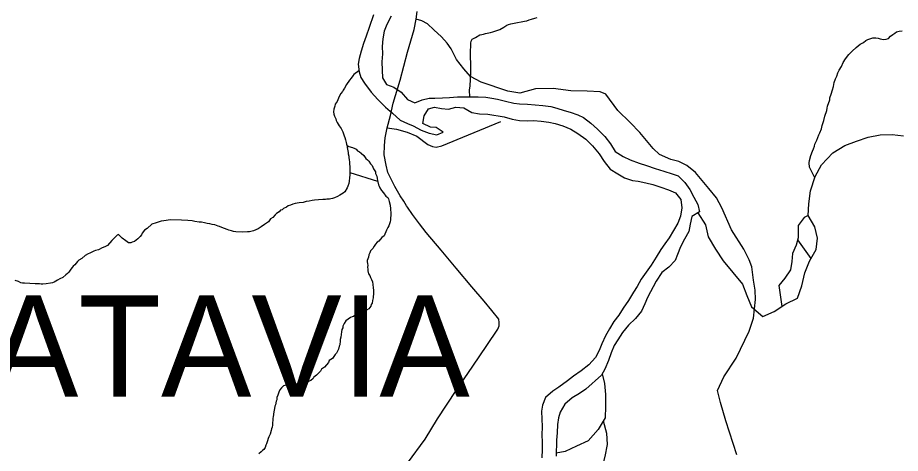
# Model space of a CAD drawing. Extents: x 1310247 to 1664935, y 235267 to 584339.
# Drawn here: x 1488461 to 1496305, y 387297 to 391172 of the extents above; entities that cross this region are included whole.
import ezdxf

# ---------------------------------------------------------------- set-up
doc = ezdxf.new("R2010")
doc.units = 0
for name, color, linetype in [('GM_X_County_Road', 7, 'Continuous'), ('GM_X_Major_River', 7, 'Continuous'), ('GM_X_Minor_River', 7, 'Continuous'), ('GM_X_State_Route', 7, 'Continuous'), ('GM_X_Township_Road', 7, 'Continuous'), ('GM_X_Township_Text', 7, 'Continuous')]:
    doc.layers.add(name, color=color, linetype=linetype)

msp = doc.modelspace()

# ---------------------------------------------------------------- linework, layer by layer
at = {"layer": 'GM_X_County_Road'}
msp.add_lwpolyline([(1494853, 387284.3), (1494752.7, 387585.3), (1494705.7, 387748.3), (1494680.8, 387857.3), (1494734.9, 387977.7), (1494845.5, 388143.8), (1494962.1, 388382.2), (1494999.6, 388498.4), (1495017.6, 388665.3), (1495014.5, 388746.8), (1494999.2, 388838.1), (1494983.9, 388954.5), (1494961.7, 389019.1), (1494912.8, 389112.1), (1494805.6, 389284.3), (1494718.8, 389480.6), (1494671.5, 389568.6), (1494601.4, 389651.8), (1494484, 389793.6), (1494407.4, 389855.6), (1494335.6, 389891.5), (1494263.9, 389911), (1494164.4, 389953.4), (1494107.3, 390008.9), (1493990, 390150.7), (1493903.5, 390240.4), (1493793.6, 390347.2), (1493686.6, 390491.5), (1493637.7, 390511.1), (1493520.3, 390517.6), (1493377.2, 390520.9), (1493219.7, 390541.9), (1493062.9, 390539.6), (1492924.6, 390501.7), (1492816.8, 390517.6), (1492580.3, 390597.5), (1492485.8, 390648), (1492426.2, 390717.3), (1492361, 390798.9), (1492312.9, 390893.4), (1492277, 390945.6), (1492226.5, 391000.2), (1492159.6, 391064.6), (1492102.6, 391116), (1492052, 391143.7), (1492003.1, 391158.4)], dxfattribs=at)
at = {"layer": 'GM_X_Major_River'}
for points in [[(1491623.3, 391196.3), (1491585.4, 391084.6), (1491558.1, 391006.8), (1491535, 390943), (1491513.8, 390875.1), (1491496.7, 390809.2), (1491487.8, 390757.2), (1491494.8, 390690.9), (1491512, 390638.4), (1491543.3, 390587.8), (1491602.2, 390508.5), (1491661.3, 390445.4), (1491728.4, 390376), (1491791.8, 390322.8), (1491860.9, 390259.5), (1491924.6, 390230.4), (1491976.5, 390209.4), (1492048.1, 390172.1), (1492117.8, 390144.9), (1492185.8, 390129.7), (1492242.3, 390154.9), (1492180.8, 390196), (1492128.7, 390198.9), (1492063, 390230.1), (1492074.2, 390300.1), (1492113.3, 390361.6), (1492165.7, 390376.8), (1492227.7, 390363.8), (1492289.8, 390358.7), (1492354.2, 390375.7), (1492426.3, 390368.5), (1492495.9, 390329.2), (1492563.9, 390316), (1492640, 390312.8), (1492784.1, 390290.3), (1492853.9, 390269.1), (1492919.9, 390256), (1492988.1, 390254.8), (1493046.3, 390255.9), (1493114.4, 390250.7), (1493180.5, 390241.6), (1493236.4, 390230.7), (1493304.3, 390209.5), (1493378, 390180.2), (1493439.6, 390143), (1493511, 390091.7), (1493570.2, 390030.5), (1493627.2, 389959.4), (1493672.3, 389892.4), (1493727.3, 389825.3), (1493792.9, 389784.1), (1493854.5, 389747), (1493924.3, 389723.7), (1493976.3, 389716.8), (1494042.3, 389703.7), (1494104.2, 389688.7), (1494176, 389663.4), (1494243.9, 389640.2), (1494305.6, 389613.1), (1494352.8, 389554.1), (1494363.6, 389479.7), (1494350.4, 389407.7), (1494327.4, 389343.9), (1494290.2, 389278.3), (1494249, 389212.8), (1494212.1, 389161.3), (1494177.2, 389109.7), (1494133.9, 389042.2), (1494090.7, 388970.7), (1494045.6, 388909.2), (1494002.4, 388845.8), (1493965.3, 388782.2), (1493934.4, 388730.5), (1493889.1, 388657), (1493841.8, 388587.6), (1493802.7, 388526.1), (1493759.7, 388470.6), (1493720.5, 388405), (1493685.4, 388341.4), (1493652.2, 388271.7), (1493627.2, 388212)], [(1491781.6, 391185.6), (1491742.3, 391112.1), (1491719.2, 391050.3), (1491706.1, 390982.3), (1491701, 390916.1), (1491702, 390849.9), (1491696.8, 390777.8), (1491699.6, 390705.5), (1491702.5, 390637.3), (1491737.7, 390576.5), (1491803.5, 390553.3), (1491868.9, 390508.1), (1491924.1, 390443), (1491991.8, 390413.8), (1492054.4, 390440.8), (1492116.8, 390455.9), (1492167, 390457), (1492235.2, 390457.9), (1492299.5, 390462.9), (1492369.7, 390467.7), (1492425.9, 390466.8), (1492488.1, 390467.8), (1492554.3, 390468.7), (1492620.4, 390463.6), (1492674.4, 390456.6), (1492724.4, 390447.8), (1492796.4, 390430.5), (1492870.3, 390411.3), (1492920.3, 390406.4), (1492992.5, 390401.2), (1493058.6, 390396.1), (1493126.7, 390391), (1493198.8, 390381.7), (1493252.7, 390366.8), (1493316.5, 390345.7), (1493370.4, 390330.7), (1493438.3, 390307.5), (1493490, 390284.6), (1493555.4, 390233.4), (1493614.7, 390180.2), (1493679.9, 390115), (1493729, 390050), (1493772, 389983), (1493841.5, 389937.8), (1493903.2, 389908.7), (1493984.9, 389877.2), (1494048.8, 389858.1), (1494124.6, 389830.8), (1494204.4, 389807.4), (1494278.3, 389784.1), (1494330.1, 389765.2), (1494389.3, 389706), (1494434.5, 389643.1), (1494469.5, 389576.3), (1494504.5, 389511.5), (1494519.5, 389445.1), (1494452.6, 389402), (1494435.5, 389334.1), (1494426.5, 389270.1), (1494387.2, 389202.5), (1494352.1, 389134.9), (1494324.9, 389065.1), (1494304, 389013.3), (1494248.8, 388952), (1494183.9, 388904.9), (1494134.5, 388829.5), (1494058, 388682.3), (1494035, 388626.5), (1494005.8, 388560.8), (1493950.7, 388497.5), (1493889.5, 388438.3), (1493836.3, 388373), (1493795.2, 388307.5), (1493762.2, 388255.9), (1493735.1, 388190.1), (1493712, 388122.3), (1493678.6, 388046.6), (1493647.7, 387992.9), (1493509.3, 387866.8), (1493454.5, 387829.6), (1493389.7, 387790.5), (1493322.6, 387735.5), (1493281.3, 387663.9), (1493268.5, 387612), (1493259.5, 387553.9), (1493254.3, 387479.8), (1493249.2, 387413.7), (1493246.9, 387271.2)], [(1493627.2, 388212), (1493596, 388148.3), (1493536.8, 388083), (1493467.8, 388032), (1493400.8, 387983), (1493346, 387941.8), (1493270.9, 387886.8), (1493216.1, 387849.6), (1493153, 387792.5), (1493123.9, 387724.7), (1493117, 387672.7), (1493119.9, 387602.4), (1493120.8, 387536.2), (1493117.6, 387460), (1493120.6, 387399.7), (1493121.5, 387331.5), (1493118.3, 387257.3)]]:
    msp.add_lwpolyline(points, dxfattribs=at)
at = {"layer": 'GM_X_Minor_River'}
for points in [[(1492479.7, 390467.6), (1492474.8, 390526.8), (1492481.5, 390566.8), (1492484.4, 390621), (1492484.6, 390637), (1492487.2, 390671.1), (1492488.3, 390735.3), (1492486.8, 390767.5), (1492485.7, 390817.7), (1492484.1, 390843.8), (1492484.8, 390887.9), (1492487.2, 390906), (1492487.8, 390946.1), (1492490.1, 390962.1), (1492500.4, 390980), (1492528.8, 390995.5), (1492569.3, 391018.9), (1492585.5, 391022.6), (1492601.5, 391024.4), (1492619.7, 391032.1), (1492664.1, 391041.3), (1492684.2, 391047), (1492702.4, 391050.7), (1492720.5, 391056.4), (1492744.8, 391068), (1492781.3, 391087.5), (1492807.7, 391105.1), (1492823.8, 391110.8), (1492844, 391116.5), (1492874.2, 391124), (1492964.8, 391140.4), (1492987, 391144.1), (1493007.2, 391151.7), (1493027.3, 391157.4), (1493055.6, 391166.9), (1493077.8, 391172.6)], [(1495544.1, 389748.7), (1495496.4, 389841.6), (1495493, 389881.8), (1495497.4, 389901.8), (1495508.2, 389945.8), (1495522.8, 389983.7), (1495533.2, 390005.6), (1495541.7, 390029.5), (1495543.9, 390045.5), (1495562.6, 390081.3), (1495579.5, 390129.2), (1495587.8, 390147.1), (1495602.5, 390183), (1495611, 390213), (1495623.8, 390256.9), (1495634.4, 390294.8), (1495651.3, 390344.7), (1495655.7, 390366.7), (1495658, 390384.7), (1495677, 390440.6), (1495679.3, 390458.6), (1495689.9, 390490.5), (1495700.6, 390530.5), (1495709.2, 390560.5), (1495717.8, 390594.4), (1495728.4, 390628.3), (1495738.8, 390652.3), (1495749.3, 390680.2), (1495761.8, 390706), (1495780.4, 390737.8), (1495795, 390771.7), (1495817.7, 390805.4), (1495846.4, 390843), (1495875, 390874.6), (1495911.7, 390906.1), (1495946.3, 390935.6), (1495976.7, 390951.1), (1495999, 390968.8), (1496015.3, 390978.6), (1496059.7, 390991.8), (1496087.8, 390993.3), (1496107.8, 390989), (1496123.8, 390984.7), (1496139.8, 390980.4), (1496155.8, 390978.1), (1496179.9, 390979.7), (1496198.1, 390987.4), (1496216.5, 391007.1), (1496238.8, 391020.8), (1496255, 391032.6), (1496271.3, 391046.3), (1496295.5, 391051.9), (1496321.7, 391055.5)], [(1491493.9, 390699.5), (1491449.3, 390665.2), (1491439.1, 390653.4), (1491424.7, 390633.5), (1491410.4, 390615.7), (1491383.6, 390576.1), (1491365, 390544.3), (1491352.7, 390528.4), (1491348.4, 390514.5), (1491332.1, 390496.7), (1491319.6, 390470.8), (1491300.8, 390425), (1491282.3, 390401.2), (1491280, 390385.2), (1491269.5, 390357.3), (1491267.1, 390335.2), (1491270.8, 390313.1), (1491276.5, 390294.9), (1491288.2, 390272.6), (1491291.9, 390258.5), (1491301.7, 390240.3), (1491319.2, 390209.9), (1491336.9, 390187.5), (1491344.6, 390167.3), (1491350.4, 390155.1), (1491363.9, 390120.8), (1491369.7, 390106.6), (1491375.3, 390084.4), (1491381, 390062.3), (1491382.7, 390046.2), (1491388.5, 390032), (1491390.3, 390015.9), (1491393.8, 389987.8), (1491397.6, 389973.6), (1491399.4, 389961.6), (1491403, 389939.4), (1491404.8, 389927.4), (1491406.5, 389907.3), (1491410.2, 389889.1), (1491409.9, 389873.1), (1491411.5, 389844.9), (1491413.2, 389828.9), (1491412.7, 389796.8), (1491412.3, 389772.7), (1491409.9, 389748.6), (1491407.3, 389718.6), (1491405, 389696.5), (1491396.6, 389674.6), (1491390.3, 389658.6), (1491367.6, 389622.9), (1491353.4, 389611.1), (1491325, 389593.5), (1491302.6, 389579.9), (1491276.4, 389570.3), (1491260.2, 389564.6), (1491244.1, 389560.8), (1491232, 389559), (1491209.9, 389557.4), (1491197.8, 389555.6), (1491173.7, 389554), (1491133.6, 389552.7), (1491099.4, 389549.3), (1491079.3, 389545.7), (1491051.1, 389540.1), (1491024.9, 389536.6), (1490998.7, 389529), (1490962.5, 389525.6), (1490928.2, 389518.2), (1490906.1, 389512.6), (1490885.8, 389502.9), (1490865.7, 389497.2), (1490849.4, 389487.5), (1490823.2, 389475.9), (1490810.9, 389464.1), (1490796.8, 389458.3), (1490784.5, 389444.5), (1490762.2, 389430.8), (1490749.9, 389419), (1490727.4, 389393.3), (1490709.2, 389381.5), (1490690.7, 389355.8), (1490654.1, 389332.3), (1490625.7, 389312.7), (1490599.3, 389295.1), (1490556.8, 389275.8), (1490522.6, 389268.4), (1490504.5, 389266.7), (1490456.3, 389265.5), (1490400.1, 389266.5), (1490378.1, 389270.9), (1490360.1, 389277.3), (1490338.1, 389281.7), (1490322.2, 389288), (1490300.2, 389296.4), (1490276.3, 389304.8), (1490254.3, 389313.2), (1490242.4, 389317.5), (1490212.5, 389330)], [(1494504.2, 389435.2), (1494572.9, 389329.5), (1494596.9, 389221.2), (1494661.1, 389112.9), (1494729.3, 389008.6), (1494815.5, 388904.3), (1494901.7, 388802), (1494939.8, 388701.7), (1494981.9, 388599.4), (1495082.2, 388513.2), (1495182.4, 388557.3), (1495286.7, 388627.5), (1495391, 388677.7), (1495429, 388788), (1495455.1, 388902.3), (1495497.2, 389006.6), (1495555.3, 389108.9), (1495567.4, 389211.2), (1495543.3, 389311.5), (1495485.1, 389413.8), (1495491.2, 389516.1), (1495507.2, 389630.4), (1495547.3, 389758.8), (1495605.4, 389863.1), (1495705.7, 389969.4), (1495809.9, 390033.6), (1495916.2, 390073.7), (1496018.4, 390107.8), (1496126.7, 390129.8), (1496231, 390131.9), (1496333.2, 390119.8)], [(1491386.4, 390037.2), (1491404.5, 390025.7), (1491436.4, 390017.1), (1491458.4, 390008.7), (1491470.3, 390002.5), (1491482.1, 389988.2), (1491498, 389977.9), (1491513.9, 389965.6), (1491537.6, 389945.1), (1491555.2, 389918.7), (1491571.1, 389908.4), (1491583, 389896.1), (1491596.6, 389871.8), (1491612.4, 389857.5), (1491624, 389827.2), (1491639.6, 389800.8), (1491641.3, 389786.7), (1491653, 389762.4), (1491654.6, 389740.3), (1491658.4, 389724.2), (1491667.7, 389685.9), (1491673.6, 389673.8), (1491679.3, 389657.6), (1491693, 389633.3), (1491710.7, 389614.9), (1491732.3, 389584.4), (1491750.1, 389572), (1491756, 389559.9), (1491763.6, 389535.7), (1491771.1, 389505.4), (1491774.5, 389471.2), (1491775.9, 389431.1), (1491774.9, 389372.9), (1491770.6, 389354.9), (1491760, 389321), (1491749.7, 389305.1), (1491739.3, 389283.2), (1491718.3, 389231.4), (1491696, 389215.7), (1491669.4, 389184), (1491657.2, 389174.2), (1491640.8, 389156.5), (1491630.5, 389140.6), (1491616.1, 389118.7), (1491597.6, 389097), (1491591.4, 389081), (1491583, 389061.1), (1491578.6, 389041.1), (1491568.1, 389011.2), (1491567.9, 388999.1), (1491569.7, 388985.1), (1491571.4, 388967), (1491571.1, 388952.9), (1491572.8, 388934.8), (1491572.6, 388920.8), (1491580.2, 388892.5), (1491590, 388878.3), (1491597.7, 388862.1), (1491605.4, 388841.9), (1491615.1, 388823.7), (1491616.7, 388799.6), (1491620.2, 388769.4), (1491621.9, 388747.3), (1491623.5, 388723.2), (1491618.8, 388681.1), (1491616.5, 388667.1), (1491614.3, 388655.1), (1491609.9, 388633.1), (1491601.7, 388621.2), (1491599.5, 388607.2), (1491581, 388581.4), (1491560.7, 388571.7), (1491540.3, 388554), (1491498, 388540.7), (1491473.7, 388531.1), (1491461.6, 388527.3), (1491445.4, 388515.5), (1491433.2, 388509.7), (1491419.1, 388503.9), (1491376.4, 388474.6), (1491364, 388450.7), (1491349.6, 388428.9), (1491349.3, 388412.8), (1491343, 388398.9), (1491338.7, 388376.9), (1491333.9, 388330.8), (1491327.5, 388310.8), (1491327.3, 388296.8), (1491322.7, 388262.7), (1491318.4, 388248.8), (1491312, 388224.8), (1491301.6, 388200.9), (1491295.4, 388188.9), (1491283.1, 388175.1), (1491258.4, 388141.4), (1491230, 388123.8), (1491223.7, 388105.9), (1491188.8, 388062.3), (1491160.5, 388046.8), (1491152.1, 388028.8), (1491117.4, 387991.3)], [(1491412.6, 389794.2), (1491659.9, 389717.9)], [(1490212.5, 389330), (1490188.4, 389332.5), (1490170.4, 389336.8), (1490146.4, 389341.2), (1490122.4, 389347.7), (1490094.4, 389352.2), (1490074.4, 389354.5), (1490036.3, 389359.2), (1490012.3, 389363.6), (1489972.2, 389368.4), (1489918.1, 389371.3), (1489815.7, 389373.1), (1489781.5, 389367.7), (1489761.4, 389364), (1489735.2, 389360.5), (1489692.9, 389347.2), (1489654.5, 389335.8), (1489611.7, 389296.4), (1489587.4, 389280.8), (1489568.9, 389255), (1489560.6, 389241.1), (1489550.3, 389225.2), (1489529.9, 389205.5), (1489499.4, 389182), (1489479.2, 389176.3), (1489467.1, 389170.5), (1489447, 389168.8), (1489421.2, 389187.3), (1489389.5, 389212), (1489369.8, 389232.4), (1489357.9, 389242.6), (1489345.8, 389236.8), (1489321.3, 389213.2), (1489298.8, 389189.5), (1489259.9, 389146), (1489235.6, 389132.4), (1489213.4, 389124.8), (1489181, 389107.2), (1489152.8, 389099.7), (1489138.6, 389093.9), (1489102.2, 389078.5), (1489088, 389070.7), (1489061.7, 389057.1), (1489031.1, 389029.6), (1489004.8, 389016), (1488992.5, 389002.1), (1488970, 388974.5), (1488953.7, 388960.7), (1488945.5, 388948.8), (1488933.2, 388935), (1488916.7, 388909.1), (1488904.4, 388895.3), (1488888.2, 388883.5), (1488861.7, 388859.9), (1488837.4, 388848.3), (1488815.1, 388836.6), (1488786.7, 388819.1), (1488770.6, 388813.3), (1488752.4, 388809.6), (1488714.2, 388804.3), (1488684.1, 388802.8), (1488670, 388803.1), (1488656, 388803.3), (1488615.9, 388806), (1488569.8, 388808.8), (1488523.6, 388809.6), (1488505.6, 388812), (1488489.5, 388812.3), (1488467.7, 388824.7), (1488439.7, 388835.2)], [(1495485.1, 389413.8), (1495449, 389393.5), (1495397.6, 389324.1), (1495395.7, 389213.8), (1495378.5, 389148), (1495345.2, 389074.3), (1495339.9, 389002.2), (1495328.6, 388928.2), (1495277.2, 388854.8), (1495225.9, 388789.5), (1495252.3, 388604.4)], [(1495390.8, 389195), (1495510.6, 389030.3)], [(1491117.4, 387991.3), (1491093, 387975.7), (1491086.8, 387963.7), (1491066.4, 387944), (1491050.3, 387938.3), (1491025.9, 387920.6), (1490995.7, 387915.1), (1490983.6, 387915.3), (1490967.5, 387913.6), (1490909.3, 387914.6), (1490879.2, 387911.2), (1490859.1, 387909.5), (1490834.9, 387901.9), (1490822.7, 387896.1), (1490804.4, 387880.3), (1490792, 387860.5), (1490781.6, 387840.6), (1490773.2, 387814.7), (1490764.8, 387792.7), (1490764.4, 387772.6), (1490758.2, 387760.7), (1490751.7, 387728.7), (1490745.4, 387716.8), (1490743.1, 387696.7), (1490738.6, 387666.7), (1490731.8, 387620.7), (1490729.6, 387608.6), (1490729.3, 387590.6), (1490727, 387572.6), (1490726.6, 387548.5), (1490722.2, 387528.5), (1490718, 387516.5), (1490713.7, 387500.5), (1490705.1, 387466.5), (1490692.7, 387444.7), (1490686.4, 387428.7), (1490680, 387408.8), (1490671.6, 387382.8), (1490665.4, 387370.9), (1490661, 387348.9), (1490648.6, 387331), (1490636.4, 387321.2), (1490624.2, 387309.4), (1490605.8, 387293.6)], [(1493654.2, 388004.2), (1493676.4, 387919.2), (1493684.4, 387818.9), (1493684.4, 387714.6), (1493680.4, 387614.3), (1493620.3, 387510), (1493530.1, 387409.7), (1493427.8, 387359.5), (1493325.5, 387313.4), (1493247.4, 387297.3)], [(1493663.7, 387585.3), (1493692.4, 387477.8), (1493700.4, 387375.5), (1493678.4, 387269.2), (1493652.3, 387164.9), (1493598.2, 387054.5), (1493510, 386940.2), (1493407.7, 386866), (1493305.5, 386815.8), (1493227.3, 386763.6)]]:
    msp.add_lwpolyline(points, dxfattribs=at)
at = {"layer": 'GM_X_State_Route'}
for points in [[(1491916.6, 389499.7), (1491893.5, 389539.1), (1491860.2, 389588.7), (1491812.1, 389669.5), (1491775.8, 389740.2), (1491751.1, 389794.4), (1491735.1, 389859), (1491717.9, 389951.7), (1491719.8, 390034.7), (1491727.7, 390103), (1491745.5, 390193.1), (1491774, 390301.5), (1491798.5, 390412.4), (1491859.6, 390615.4), (1491924.8, 390864.9), (1491983.6, 391065.5), (1492003.1, 391158.4), (1492010.7, 391227.3)], [(1491924.1, 387209.9), (1492081.6, 387422.3), (1492192.9, 387602.5), (1492357.2, 387856), (1492507.3, 388071.8), (1492631.3, 388257.1), (1492728.5, 388400.6), (1492739, 388430.6), (1492739.7, 388461.2), (1492735.6, 388489.4), (1492675.6, 388568.4), (1492605.1, 388649.9), (1492495.9, 388778.3), (1492358.3, 388945), (1492223.1, 389104.7), (1492092.2, 389262), (1492031.5, 389339), (1491969.5, 389422.4), (1491925.1, 389485.3), (1491916.6, 389499.7)]]:
    msp.add_lwpolyline(points, dxfattribs=at)
at = {"layer": 'GM_X_Township_Road'}
msp.add_lwpolyline([(1491745.5, 390193.1), (1491826.2, 390180.1), (1491922.4, 390153.2), (1492008.8, 390116.5), (1492105.3, 390044.9), (1492146.9, 390025.8), (1492178.7, 390019), (1492229, 390031.7), (1492754, 390248.6)], dxfattribs=at)

# ---------------------------------------------------------------- texts
at = {"layer": 'GM_X_Township_Text'}
msp.add_text('BATAVIA', height=900, rotation=0.00001, dxfattribs=at).set_placement((1487395, 387801.9))

doc.saveas('drawing.dxf')
